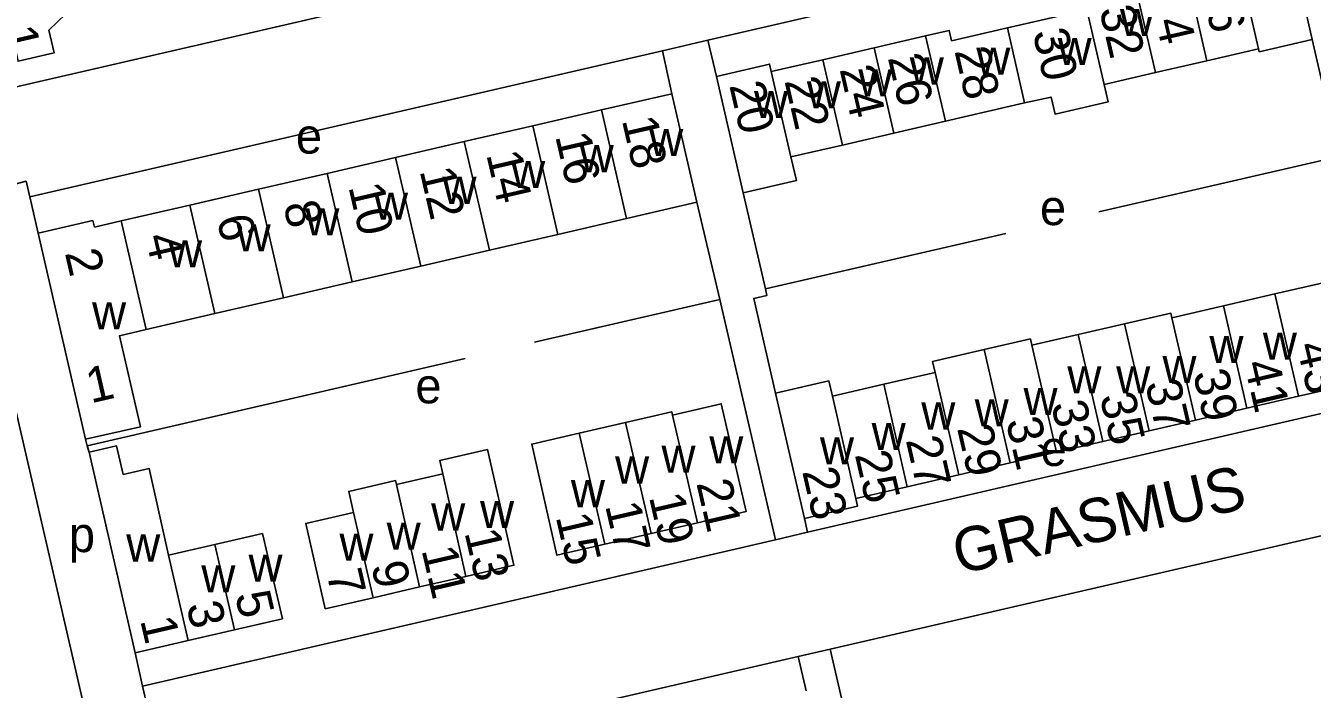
# Model space of a CAD drawing. Extents: x 155696 to 157795, y 382328 to 384028.
# Drawn here: x 156567.7 to 156713.8, y 383346.1 to 383421.4 of the extents above; entities that cross this region are included whole.
import ezdxf

# ---------------------------------------------------------------- set-up
doc = ezdxf.new("R2010")
doc.units = 0
for name, color, linetype in [('BLT_Basislijn', 7, 'Continuous'), ('BLT_Bebouwing', 7, 'Continuous'), ('BLT_Centroide', 7, 'Continuous'), ('BLT_Huisnummer', 7, 'Continuous'), ('BLT_Huisnummer_ tussenligend', 7, 'Continuous'), ('BLT_Huisnummer_reeks', 7, 'Continuous'), ('BLT_Onderverdeling_panden', 7, 'Continuous'), ('BLT_Straatnaam', 7, 'Continuous')]:
    doc.layers.add(name, color=color, linetype=linetype)

msp = doc.modelspace()

# ---------------------------------------------------------------- linework, layer by layer
at = {"layer": 'BLT_Basislijn'}
for p, q in [((156639.98, 383418.56), (156645.16, 383419.76)), ((156689.54, 383400.25), (156716.86, 383406.56)), ((156569.06, 383397.84), (156568.11, 383401.96)), ((156651.69, 383391.51), (156649.17, 383402.43)), ((156679.01, 383397.82), (156651.69, 383391.51)), ((156646.51, 383390.31), (156625.46, 383385.45)), ((156617.59, 383383.63), (156574.64, 383373.71)), ((156652.81, 383363.03), (156656.48, 383363.88)), ((156655.41, 383349.77), (156659.04, 383350.61))]:
    msp.add_line(p, q, dxfattribs=at)
for points in [[(156645.16, 383419.76), (156710.34, 383434.82), (156711.29, 383430.7)], [(156636.23, 383433.61), (156636.9, 383430.68), (156565.3, 383414.14)], [(156646.11, 383415.64), (156645.16, 383419.76)], [(156713.8, 383419.84), (156716.86, 383406.56)], [(156568.11, 383401.96), (156639.98, 383418.56), (156641.05, 383413.68)], [(156568.11, 383401.96), (156567.7, 383403.73), (156566.58, 383403.44), (156565.78, 383403.18), (156564.8, 383402.62), (156564.04, 383402.03), (156563.35, 383401.29), (156562.76, 383400.41), (156562.32, 383399.28), (156562.13, 383398.33), (156562.08, 383397.3), (156562.23, 383396.28), (156574.11, 383344.85), (156574.75, 383342.95), (156575.65, 383341.67), (156577.02, 383340.52), (156578.44, 383339.91), (156580.43, 383339.72), (156581.35, 383339.83), (156582.4, 383340.09), (156580.93, 383346.42)], [(156643.9, 383401.36), (156646.51, 383390.31)], [(156652.83, 383379.67), (156650.35, 383390.43), (156651.86, 383390.77), (156651.69, 383391.51)], [(156646.51, 383390.31), (156652.81, 383363.03)], [(156724.31, 383381.21), (156724.67, 383379.63), (156656.48, 383363.88), (156656.11, 383365.46)], [(156574.47, 383374.44), (156574.64, 383373.71)], [(156574.64, 383373.71), (156574.88, 383372.97)], [(156664.33, 383327.71), (156659.04, 383350.61), (156727.27, 383366.37), (156732.56, 383343.47)], [(156652.81, 383363.03), (156580.93, 383346.42)], [(156580.93, 383346.42), (156580.08, 383350.2)], [(156583.98, 383333.27), (156655.41, 383349.77), (156656.31, 383345.88)]]:
    msp.add_lwpolyline(points, dxfattribs=at)
at = {"layer": 'BLT_Bebouwing'}
for p, q in [((156711.29, 383430.7), (156713.8, 383419.84)), ((156664.04, 383418.89), (156669.88, 383420.24)), ((156658.19, 383417.54), (156664.04, 383418.89)), ((156707.68, 383418.77), (156701.84, 383417.42)), ((156652.35, 383416.19), (156658.19, 383417.54)), ((156701.84, 383417.42), (156695.99, 383416.07)), ((156646.11, 383415.64), (156649.17, 383402.43)), ((156695.99, 383416.07), (156690.15, 383414.72)), ((156641.05, 383413.68), (156633.07, 383411.84)), ((156643.9, 383401.36), (156641.05, 383413.68)), ((156625.27, 383410.04), (156633.07, 383411.84)), ((156681.13, 383412.63), (156672.12, 383410.55)), ((156672.12, 383410.55), (156666.27, 383409.2)), ((156617.48, 383408.24), (156625.27, 383410.04)), ((156666.27, 383409.2), (156660.43, 383407.85)), ((156609.68, 383406.43), (156617.48, 383408.24)), ((156660.43, 383407.85), (156654.58, 383406.5)), ((156601.89, 383404.63), (156609.68, 383406.43)), ((156594.1, 383402.83), (156601.89, 383404.63)), ((156586.3, 383401.04), (156594.1, 383402.83)), ((156578.51, 383399.23), (156586.3, 383401.04)), ((156643.9, 383401.36), (156635.92, 383399.51)), ((156575.46, 383398.53), (156578.51, 383399.23)), ((156635.92, 383399.51), (156628.12, 383397.71)), ((156628.12, 383397.71), (156620.33, 383395.91)), ((156620.33, 383395.91), (156612.53, 383394.11)), ((156612.53, 383394.11), (156604.74, 383392.31)), ((156604.74, 383392.31), (156596.94, 383390.51)), ((156596.94, 383390.51), (156589.15, 383388.71)), ((156703.7, 383389.59), (156709.55, 383390.94)), ((156589.15, 383388.71), (156581.35, 383386.91)), ((156687.22, 383386.33), (156692.49, 383387.54)), ((156681.96, 383385.11), (156687.22, 383386.33)), ((156665.13, 383380.69), (156670.97, 383382.04)), ((156652.83, 383379.67), (156656.11, 383365.46)), ((156659.29, 383379.35), (156665.13, 383380.69)), ((156712.23, 383379.32), (156718.07, 383380.67)), ((156706.38, 383377.97), (156712.23, 383379.32)), ((156700.54, 383376.62), (156706.38, 383377.97)), ((156630.52, 383375.13), (156635.79, 383376.35)), ((156690.01, 383374.19), (156695.27, 383375.4)), ((156695.27, 383375.4), (156700.54, 383376.62)), ((156684.75, 383372.97), (156690.01, 383374.19)), ((156574.88, 383372.97), (156580.08, 383350.2)), ((156679.49, 383371.76), (156684.75, 383372.97)), ((156673.65, 383370.41), (156679.49, 383371.76)), ((156609.79, 383369.29), (156615.04, 383370.5)), ((156667.8, 383369.05), (156673.65, 383370.41)), ((156661.95, 383367.7), (156667.8, 383369.05)), ((156643.96, 383364.96), (156638.7, 383363.74)), ((156589.13, 383362.49), (156594.57, 383363.75)), ((156638.7, 383363.74), (156633.44, 383362.52)), ((156583.87, 383361.28), (156589.13, 383362.49)), ((156607.14, 383356.45), (156612.4, 383357.67)), ((156612.4, 383357.67), (156617.66, 383358.88)), ((156591.36, 383352.81), (156586.1, 383351.59)), ((156586.1, 383351.59), (156580.08, 383350.2))]:
    msp.add_line(p, q, dxfattribs=at)
for points in [[(156574.08, 383424.57), (156570.3, 383420.88), (156570.89, 383418.31), (156566.8, 383417.37), (156566.58, 383418.34), (156564.44, 383417.85)], [(156679.17, 383421.15), (156685.5, 383422.61), (156685.23, 383423.78), (156687.91, 383424.4)], [(156669.88, 383420.24), (156672.56, 383420.86), (156672.83, 383419.69), (156679.17, 383421.15)], [(156713.8, 383419.84), (156707.76, 383418.45), (156707.68, 383418.77)], [(156646.11, 383415.64), (156652.15, 383417.04), (156652.35, 383416.19)], [(156690.15, 383414.72), (156690.6, 383412.74), (156684.58, 383411.36), (156684.13, 383413.3), (156681.13, 383412.63)], [(156649.17, 383402.43), (156655.23, 383403.83), (156654.58, 383406.5)], [(156569.06, 383397.84), (156575.28, 383399.28), (156575.46, 383398.53)], [(156574.47, 383374.44), (156569.06, 383397.84)], [(156709.55, 383390.94), (156715.39, 383392.28), (156715.84, 383390.35)], [(156692.49, 383387.54), (156697.74, 383388.75), (156697.85, 383388.24)], [(156697.85, 383388.24), (156697.85, 383388.24), (156703.7, 383389.59)], [(156581.35, 383386.91), (156578.3, 383386.2), (156580.68, 383375.87), (156574.47, 383374.44)], [(156676.53, 383384.62), (156681.79, 383385.83), (156681.96, 383385.11)], [(156670.97, 383382.04), (156670.68, 383383.27), (156676.53, 383384.62)], [(156652.83, 383379.67), (156658.9, 383381.07), (156659.29, 383379.35)], [(156641.13, 383377.19), (156646.66, 383378.47), (156649.48, 383366.23), (156643.96, 383364.96)], [(156635.79, 383376.35), (156641.05, 383377.56), (156641.13, 383377.19)], [(156633.44, 383362.52), (156627.99, 383361.27), (156625.15, 383373.89), (156630.52, 383375.13)], [(156574.88, 383372.97), (156577.98, 383373.68), (156578.73, 383370.45), (156581.68, 383371.13), (156583.87, 383361.28)], [(156615.04, 383370.5), (156614.69, 383372.02), (156620.11, 383373.27), (156623.11, 383360.14), (156617.66, 383358.88)], [(156604.9, 383366.14), (156604.35, 383368.52), (156609.68, 383369.75), (156609.79, 383369.29)], [(156656.11, 383365.46), (156662.15, 383366.86), (156661.95, 383367.7)], [(156604.9, 383366.14), (156599.46, 383364.88), (156601.69, 383355.19), (156607.14, 383356.45)], [(156594.57, 383363.75), (156596.81, 383354.07), (156591.36, 383352.81)]]:
    msp.add_lwpolyline(points, dxfattribs=at)
at = {"layer": 'BLT_Onderverdeling_panden'}
for p, q in [((156705.45, 383428.45), (156707.68, 383418.77)), ((156699.6, 383427.1), (156701.84, 383417.42)), ((156693.76, 383425.75), (156695.99, 383416.07)), ((156687.91, 383424.4), (156690.15, 383414.72)), ((156679.17, 383421.15), (156681.13, 383412.63)), ((156669.88, 383420.24), (156672.12, 383410.55)), ((156664.04, 383418.89), (156666.27, 383409.2)), ((156652.35, 383416.19), (156654.58, 383406.5)), ((156658.19, 383417.54), (156660.43, 383407.85)), ((156633.07, 383411.84), (156635.92, 383399.51)), ((156625.27, 383410.04), (156628.12, 383397.71)), ((156617.48, 383408.24), (156620.33, 383395.91)), ((156609.68, 383406.43), (156612.53, 383394.11)), ((156601.89, 383404.63), (156604.74, 383392.31)), ((156594.1, 383402.83), (156596.94, 383390.51)), ((156586.3, 383401.04), (156589.15, 383388.71)), ((156578.51, 383399.23), (156581.35, 383386.91)), ((156709.55, 383390.94), (156712.23, 383379.32)), ((156703.7, 383389.59), (156706.38, 383377.97)), ((156692.49, 383387.54), (156695.27, 383375.4)), ((156697.85, 383388.24), (156700.54, 383376.62)), ((156687.22, 383386.33), (156690.01, 383374.19)), ((156676.53, 383384.62), (156679.49, 383371.76)), ((156681.96, 383385.11), (156684.75, 383372.97)), ((156670.97, 383382.04), (156673.65, 383370.41)), ((156665.13, 383380.69), (156667.8, 383369.05)), ((156659.29, 383379.35), (156661.95, 383367.7)), ((156641.13, 383377.19), (156643.96, 383364.96)), ((156635.79, 383376.35), (156638.7, 383363.74)), ((156630.52, 383375.13), (156633.44, 383362.52)), ((156615.04, 383370.5), (156617.66, 383358.88)), ((156609.79, 383369.29), (156612.4, 383357.67)), ((156604.9, 383366.14), (156607.14, 383356.45)), ((156589.13, 383362.49), (156591.36, 383352.81)), ((156583.87, 383361.28), (156586.1, 383351.59))]:
    msp.add_line(p, q, dxfattribs=at)

# ---------------------------------------------------------------- texts
at = {"layer": 'BLT_Centroide'}
for s, p in [('w', (156691.95, 383420.23)), ('w', (156684.88, 383416.95)), ('w', (156668.08, 383414.72)), ('w', (156675.64, 383415.84)), ('w', (156662.23, 383413.38)), ('w', (156656.39, 383412.02)), ('w', (156650.39, 383410.91)), ('e', (156598.35, 383406.88)), ('w', (156638.48, 383406.59)), ('w', (156630.59, 383404.77)), ('w', (156622.8, 383402.97)), ('w', (156615, 383401.17)), ('w', (156607.22, 383399.38)), ('e', (156682.87, 383398.76)), ('w', (156599.42, 383397.58)), ('w', (156591.62, 383395.77)), ('w', (156583.83, 383393.97)), ('w', (156575.2, 383386.92)), ('w', (156702.12, 383383.09)), ('w', (156708.19, 383383.48)), ('w', (156685.98, 383379.64)), ('w', (156691.53, 383379.64)), ('w', (156696.78, 383380.84)), ('e', (156611.92, 383378.52)), ('w', (156681, 383377.2)), ('w', (156669.39, 383375.55)), ('w', (156675.45, 383375.92)), ('w', (156663.75, 383373.22)), ('w', (156639.88, 383370.64)), ('w', (156645.31, 383371.72)), ('w', (156657.88, 383371.59)), ('e', (156682.94, 383371.41)), ('w', (156634.61, 383369.42)), ('w', (156629.59, 383366.73)), ('w', (156613.72, 383364.08)), ('w', (156619.27, 383364.36)), ('w', (156608.66, 383361.91)), ('p', (156572.56, 383361.63)), ('w', (156579.08, 383360.56)), ('w', (156603.3, 383360.66)), ('w', (156592.97, 383358.28)), ('w', (156587.61, 383357.05))]:
    msp.add_text(s, height=4, dxfattribs=at).set_placement(p)
at = {"layer": 'BLT_Huisnummer'}
for s, rotation, p in [('34', 283.0041, (156695.33, 383424.83)), ('30', 283.0041, (156682.02, 383420.65)), ('28', 283.0041, (156673.14, 383418.55)), ('24', 283.0041, (156660.09, 383416.47)), ('20', 283.0041, (156647.56, 383414.64)), ('18', 283.0041, (156635.36, 383410.69)), ('14', 283.0041, (156619.96, 383406.79)), ('10', 283.0041, (156604.3, 383403.12)), ('6', 283.0041, (156589.33, 383399.52)), ('41', 283.0465, (156706.04, 383383.04)), ('37', 283.0465, (156694.8, 383380.78)), ('35', 283.0465, (156689.64, 383379.31)), ('31', 283.0465, (156678.98, 383376.52)), ('27', 283.0465, (156667.61, 383374.36)), ('23', 283.0465, (156655.84, 383370.81)), ('21', 283.0465, (156643.82, 383369.47)), ('15', 283.0465, (156627.85, 383365.64)), ('13', 283.0465, (156617.48, 383363.86)), ('7', 283.0465, (156601.81, 383359.24)), ('5', 283.0465, (156591.41, 383356.78)), ('1', 283.0465, (156580.65, 383353.9))]:
    msp.add_text(s, height=4, rotation=rotation, dxfattribs=at).set_placement(p)
at = {"layer": 'BLT_Huisnummer_ tussenligend'}
for s, rotation, p in [('36', 283.0041, (156701.07, 383426.14)), ('32', 283.0041, (156689.59, 383423.25)), ('26', 283.0041, (156665.57, 383417.78)), ('22', 283.0041, (156653.83, 383415.15)), ('16', 283.0041, (156627.79, 383408.87)), ('12', 283.0041, (156612.39, 383404.94)), ('8', 283.0041, (156596.9, 383401.08)), ('4', 283.0041, (156581.23, 383397.43)), ('43', 283.0465, (156712, 383385.11)), ('39', 283.0465, (156700.23, 383381.95)), ('33', 283.0465, (156684.12, 383378.41)), ('29', 283.0465, (156673.44, 383375.7)), ('25', 283.0465, (156661.82, 383372.71)), ('19', 283.0465, (156638.44, 383367.91)), ('17', 283.0465, (156633.46, 383366.92)), ('11', 283.0465, (156612.61, 383361.88)), ('9', 283.0465, (156606.88, 383360.14)), ('3', 283.0465, (156585.89, 383355.6))]:
    msp.add_text(s, height=4, rotation=rotation, dxfattribs=at).set_placement(p)
at = {"layer": 'BLT_Huisnummer_reeks'}
for s, rotation, p in [('1', 283.0086, (156564.86, 383420.95)), ('2', 283.0068, (156572.09, 383395.62)), ('1', 13.0081, (156575.05, 383378.51))]:
    msp.add_text(s, height=4, rotation=rotation, dxfattribs=at).set_placement(p)
at = {"layer": 'BLT_Straatnaam'}
msp.add_text('GRASMUS', height=5, rotation=13.0073, dxfattribs=at).set_placement((156673.63, 383359.08))

doc.saveas('drawing.dxf')
